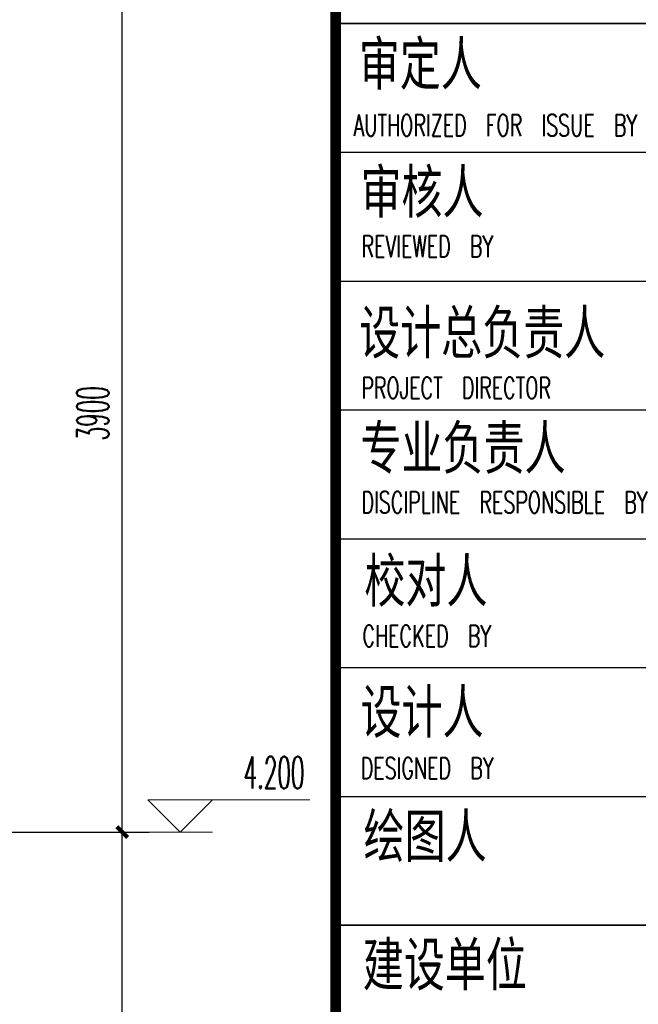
# Model space of a CAD drawing. Extents: x 1779708 to 7299578, y -1121471 to 88434.
# Tile 688 of 1056: x 6126774 to 6129654, y -964418 to -959833. Entities that reach past the tile are written whole.
import ezdxf

# ---------------------------------------------------------------- set-up
doc = ezdxf.new("R2010")
doc.units = 0
doc.header["$LTSCALE"] = 1000
doc.header["$MEASUREMENT"] = 0
doc.linetypes.add('DOTE', pattern=[2.42, 2, -0.2, 0.02, -0.2])
doc.layers.get('0').update_dxf_attribs({"linetype": 'CONTINUOUS'})
doc.layers.get('Defpoints').update_dxf_attribs({"linetype": 'CONTINUOUS'})
doc.layers.add('DIM_ELEV', color=3, linetype='CONTINUOUS', lineweight=13)
for name, color, linetype in [('DOTE', 1, 'DOTE'), ('PUB_DIM', 3, 'CONTINUOUS'), ('PUB_TEXT', 7, 'CONTINUOUS'), ('PUB_TITLE', 4, 'CONTINUOUS'), ('可见线', 6, 'CONTINUOUS'), ('通-图框－文字', 4, 'CONTINUOUS')]:
    doc.layers.add(name, color=color, linetype=linetype)
doc.styles.add('_TCH_DIM', font='SIMPLEX.shx', dxfattribs={"width": 0.7, "bigfont": 'GBCBIG.shx'})
doc.styles.add('_TCH_DIM_T3', font='SIMPLEX.shx', dxfattribs={"width": 0.494118, "bigfont": 'GBCBIG.shx'})
doc.styles.add('dim_font', font='SIMPLEX.shx', dxfattribs={"width": 0.8})
doc.styles.add('仿宋', font='txt', dxfattribs={"width": 0.7})
doc.dimstyles.new('_TCH_ARCH&&50', dxfattribs={"dimtxt": 148.75, "dimasz": 50, "dimexe": 125, "dimexo": 150, "dimgap": 63.125, "dimtad": 1, "dimdec": 0, "dimzin": 0, "dimdsep": 46, "dimtxsty": '_TCH_DIM_T3', "dimblk": 'ARCHTICK', "dimcen": 0.09, "dimdle": 75, "dimclrt": 7, "dimazin": 2, "dimtfac": 1, "dimtdec": 0, "dimtix": 1, "dimtmove": 2, "dimatfit": 3, "dimfxl": 250, "dimtolj": 1, "dimtzin": 0, "dimarcsym": 0})

# ---------------------------------------------------------------- blocks, each defined once
blk = doc.blocks.new('A$C3D8761CE')
at = {"layer": 'PUB_TITLE'}
for p, q in [((83100, 28000), (76100, 28000)), ((76100, 26800), (83100, 26800)), ((76100, 25600), (83100, 25600)), ((76100, 24400), (83100, 24400)), ((76100, 23200), (83100, 23200)), ((76100, 22000), (83100, 22000)), ((76100, 20800), (83100, 20800)), ((83100, 19600), (76100, 19600))]:
    blk.add_line(p, q, dxfattribs=at)
at = {"layer": 'PUB_TITLE', "const_width": 100}
blk.add_lwpolyline([(76100, 58400), (76100, 1000)], dxfattribs=at)
at = {"layer": 'PUB_TITLE'}
for points in [[(76100, 28000), (83100, 28000)], [(76100, 19600), (83100, 19600)]]:
    blk.add_lwpolyline(points, dxfattribs=at)
at = {"layer": '通-图框－文字', "style": '仿宋', "width": 0.7}
for s, p in [('审定人', (76316.4, 27426)), ('审核人', (76331.8, 26233.7)), ('设计总负责人', (76319.6, 24922.4)), ('专业负责人', (76331.8, 23848.7)), ('校对人', (76368.5, 22611.4)), ('设计人', (76332, 21390.2)), ('绘图人', (76360.7, 20232.8)), ('建设单位', (76353.7, 19036.7))]:
    blk.add_text(s, height=400, dxfattribs=at).set_placement(p)
at = {"layer": '通-图框－文字', "color": 4, "style": 'dim_font', "width": 0.65}
for s, p in [('AUTHORIZED  FOR  ISSUE  BY', (76266.9, 26950.2)), ('REVIEWED  BY', (76341.3, 25823.5)), ('PROJECT  DIRECTOR', (76339.6, 24504.7)), ('DISCIPLINE  RESPONSIBLE  BY', (76341.2, 23439)), ('CHECKED  BY', (76349.8, 22194.6)), ('DESIGNED  BY', (76333.8, 20963.6))]:
    blk.add_text(s, height=200, dxfattribs=at).set_placement(p)
blk = doc.blocks.new('_ArchTick')
at = {"color": 0, "linetype": 'ByBlock', "const_width": 0.4}
blk.add_lwpolyline([(-0.5, -0.5), (0.5, 0.5)], dxfattribs=at)
blk = doc.blocks.new('*D1991')
at = {"layer": 'Defpoints', "color": 0, "transparency": 16777216}
for p in [(6126651.6, -963616.3), (6127251.6, -963616.3), (6126651.6, -967816.3)]:
    blk.add_point(p, dxfattribs=at)
at = {"layer": 'PUB_DIM', "color": 0, "lineweight": -2, "transparency": 16777216}
for p, q in [((6127251.6, -967891.3), (6127251.6, -963541.3)), ((6126801.6, -963616.3), (6127376.6, -963616.3)), ((6126801.6, -967816.3), (6127376.6, -967816.3))]:
    blk.add_line(p, q, dxfattribs=at)
at = {"layer": 'PUB_DIM', "color": 0, "lineweight": -2, "transparency": 16777216, "xscale": 50, "yscale": 50, "zscale": 50}
for p, rotation in [((6127251.6, -963616.3), 90), ((6127251.6, -967816.3), 270)]:
    blk.add_blockref('_ArchTick', p, dxfattribs=dict(at, rotation=rotation))
at = {"layer": 'PUB_DIM', "color": 7, "transparency": 16777216, "insert": (6127114.1, -965716.3), "char_height": 148.75, "attachment_point": 5, "rotation": 90, "style": '_TCH_DIM_T3'}
blk.add_mtext('\\A1;4200', dxfattribs=at)
blk = doc.blocks.new('*D1992')
at = {"layer": 'Defpoints', "color": 0, "transparency": 16777216}
for p in [(6126651.6, -959716.3), (6127251.6, -959716.3), (6126651.6, -963616.3)]:
    blk.add_point(p, dxfattribs=at)
at = {"layer": 'PUB_DIM', "color": 0, "lineweight": -2, "transparency": 16777216}
for p, q in [((6127251.6, -963691.3), (6127251.6, -959641.3)), ((6126801.6, -959716.3), (6127376.6, -959716.3)), ((6126801.6, -963616.3), (6127376.6, -963616.3))]:
    blk.add_line(p, q, dxfattribs=at)
at = {"layer": 'PUB_DIM', "color": 0, "lineweight": -2, "transparency": 16777216, "xscale": 50, "yscale": 50, "zscale": 50}
for p, rotation in [((6127251.6, -959716.3), 90), ((6127251.6, -963616.3), 270)]:
    blk.add_blockref('_ArchTick', p, dxfattribs=dict(at, rotation=rotation))
at = {"layer": 'PUB_DIM', "color": 7, "transparency": 16777216, "insert": (6127114.1, -961666.3), "char_height": 148.75, "attachment_point": 5, "rotation": 90, "style": '_TCH_DIM_T3'}
blk.add_mtext('\\A1;3900', dxfattribs=at)

msp = doc.modelspace()

# ---------------------------------------------------------------- linework, layer by layer
at = {"layer": 'DIM_ELEV'}
for p, q in [((6127521.4, -963616.3), (6127371.4, -963466.3)), ((6127371.4, -963466.3), (6128125.2, -963466.3)), ((6127521.4, -963616.3), (6127671.4, -963466.3)), ((6127171.4, -963616.3), (6127671.4, -963616.3))]:
    msp.add_line(p, q, dxfattribs=at)
at = {"layer": 'DOTE', "ltscale": 0.5}
msp.add_lwpolyline([(6116751.6, -963616.3), (6126951.6, -963616.3)], dxfattribs=at)

# ---------------------------------------------------------------- block references
at = {"layer": '可见线', "xscale": 0.5, "yscale": 0.5, "zscale": 0.5}
msp.add_blockref('A$C3D8761CE', (6090194.5, -973850.2), dxfattribs=at)

# ---------------------------------------------------------------- texts
at = {"layer": 'PUB_TEXT', "color": 7, "style": '_TCH_DIM', "width": 0.494118}
msp.add_text('4.200', height=148.75, dxfattribs=at).set_placement((6127816.2, -963413.8))

# ---------------------------------------------------------------- dimensions: what is measured, and where the dimension line sits
at = {"layer": 'PUB_DIM'}
for p1, p2, picture, middle in [((6126651.6, -963616.3), (6126651.6, -959716.3), '*D1992', (6127114.1, -961666.3)), ((6126651.6, -967816.3), (6126651.6, -963616.3), '*D1991', (6127114.1, -965716.3))]:
    dim = msp.add_aligned_dim(p1=p1, p2=p2, distance=-600, dimstyle='_TCH_ARCH&&50', dxfattribs=at)
    dim.commit()
    dim.dimension.update_dxf_attribs({"geometry": picture, "text_midpoint": middle})

doc.saveas('drawing.dxf')
